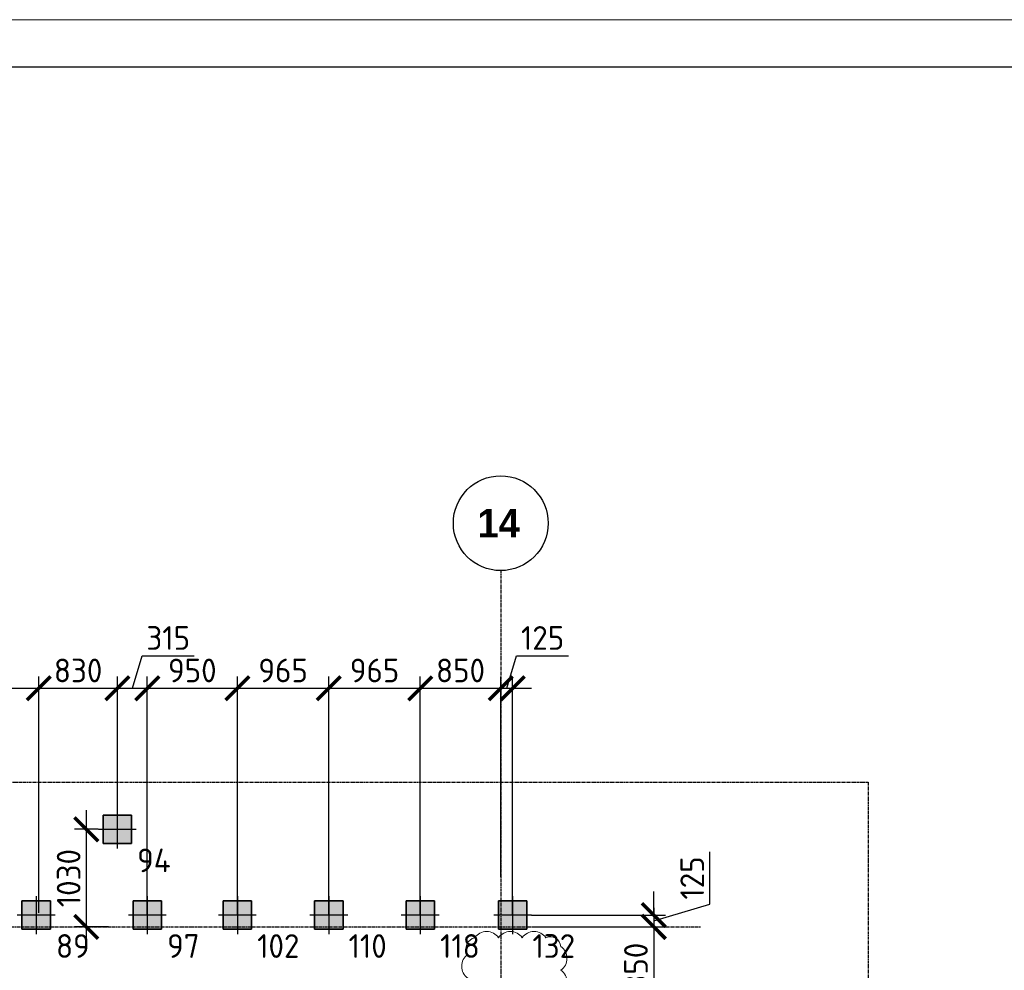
# Model space of a CAD drawing. Header units: millimetres. Extents: x -93479 to 1057970, y -66333 to 172656.
# Tile 285 of 473: x 363447 to 373837, y 120270 to 130297. Entities that reach past the tile are written whole.
import ezdxf

# ---------------------------------------------------------------- set-up
doc = ezdxf.new("R2010")
doc.units = ezdxf.units.MM
for name, pattern in [('______5', [1100, 800, -100, 100, -100]), ('DASHDOT', [25.4, 12.7, -6.35, 0, -6.35]), ('осевая', [50.8, 31.75, -6.35, 6.35, -6.35])]:
    doc.linetypes.add(name, pattern=pattern)
for name, color, linetype, lineweight in [('Standard', 7, 'Continuous', 25), ('КО_оси', 1, 'DASHDOT', 25), ('КО_осн_тон', 183, 'Continuous', 25), ('КО_фундаменты', 2, 'Continuous', 50), ('Оси', 40, '______5', 18), ('РАЗМЕРЫ', 7, 'Continuous', 9), ('ТОНКИЕ', 7, 'Continuous', 9)]:
    doc.layers.add(name, color=color, linetype=linetype, lineweight=lineweight)
doc.layers.add('ТОЛСТЫЕ_ОСНОВНЫЕ', color=6, linetype='Continuous')
doc.styles.add('GOST-2.304_Type-B', font='GOST_Common.ttf')
doc.styles.add('MtXpl_Century Gothic', font='GOTHICB.TTF', dxfattribs={"height": 0.2})
doc.styles.add('ГОСТ', font='GOST_Common.ttf')
doc.dimstyles.new('СПДС', dxfattribs={"dimscale": 100, "dimtxt": 2.5, "dimasz": 2.5, "dimexe": 1.25, "dimexo": 0, "dimtad": 1, "dimdec": 0, "dimtxsty": 'GOST-2.304_Type-B', "dimblk": 'ARCHTICK', "dimcen": 2.5, "dimdle": 2, "dimadec": 0, "dimazin": 2, "dimtfac": 0.75, "dimtdec": 0, "dimtmove": 1, "dimatfit": 3, "dimfxl": 1, "dimtolj": 1, "dimarcsym": 1})

# ---------------------------------------------------------------- blocks, each defined once
blk = doc.blocks.new('*U2041')
at = {"layer": 'ТОЛСТЫЕ_ОСНОВНЫЕ', "color": 7}
blk.add_lwpolyline([(20, 5), (1256, 5), (1256, 589), (20, 589)], close=True, dxfattribs=at)
at = {"layer": 'ТОНКИЕ', "color": 7}
blk.add_lwpolyline([(0, 0), (1261, 0), (1261, 594), (0, 594)], close=True, dxfattribs=at)
blk = doc.blocks.new('оси')
at = {"color": 7, "linetype": 'ByBlock', "lineweight": -2}
blk.add_circle((51513, 651.4), 500, dxfattribs=at)
at = {"layer": 'Оси', "color": 7, "linetype": 'осевая', "lineweight": 25, "transparency": 33554687}
for p, q in [((51513.5, 151.4), (51513.5, -36280.2)), ((-11815.1, -3606.9), (53620.6, -3606.9))]:
    blk.add_line(p, q, dxfattribs=at)
at = {"layer": 'Оси', "color": 7, "lineweight": 25, "transparency": 33554687, "style": 'MtXpl_Century Gothic'}
blk.add_text('14', height=300, dxfattribs=at).set_placement((51267.2, 501.4))
blk = doc.blocks.new('Свайка')
at = {"layer": 'КО_оси', "color": 7, "ltscale": 100}
for p, q in [((0, 200), (0, -200)), ((200, 0), (-200, 0))]:
    blk.add_line(p, q, dxfattribs=at)
at = {"layer": 'КО_фундаменты', "color": 7, "lineweight": 35, "ltscale": 100}
for p, q in [((150, 150), (-150, 150)), ((-150, 150), (-150, -150)), ((150, -150), (150, 150)), ((-150, -150), (150, -150))]:
    blk.add_line(p, q, dxfattribs=at)
blk = doc.blocks.new('тип 1')
at = {"layer": 'РАЗМЕРЫ', "transparency": 33554648}
h = blk.add_hatch(dxfattribs=at)
h.set_pattern_fill('ANGLE')
h.set_pattern_definition([(0, (48473.799, -10763.0816), (0, 6.985), [5.08, -1.905]), (90, (48473.799, -10763.0816), (-6.985, 4e-16), [5.08, -1.905])])
h.paths.add_polyline_path([(-31407, 50950), (-31107, 50950), (-31107, 51250), (-31407, 51250)])
edge = h.paths.add_edge_path()
edge.add_line((-31257, 51300), (-31257, 50900))
edge = h.paths.add_edge_path()
edge.add_line((-31057, 51100), (-31457, 51100))
at = {"layer": 'КО_оси', "color": 7}
blk.add_blockref('Свайка', (-31257, 51100, -3100), dxfattribs=at)
blk = doc.blocks.new('_ArchTick')
at = {"color": 0, "linetype": 'ByBlock', "const_width": 0.15}
blk.add_lwpolyline([(-0.5, -0.5), (0.5, 0.5)], dxfattribs=at)
blk = doc.blocks.new('*D2329')
at = {"layer": 'DEFPOINTS', "color": 0, "transparency": 16777216}
for p in [(363649, 123245), (362449, 120853, -360), (363649, 120878, -3099)]:
    blk.add_point(p, dxfattribs=at)
at = {"layer": 'РАЗМЕРЫ', "color": 0, "lineweight": -2, "transparency": 16777216}
for p, q in [((362449, 120853), (362449, 123370)), ((363649, 120878), (363649, 123370)), ((362249, 123245), (363849, 123245))]:
    blk.add_line(p, q, dxfattribs=at)
at = {"layer": 'РАЗМЕРЫ', "color": 0, "lineweight": -2, "transparency": 16777216, "xscale": 250, "yscale": 250, "zscale": 250, "rotation": 180}
blk.add_blockref('_ArchTick', (362449, 123245), dxfattribs=at)
at = {"layer": 'РАЗМЕРЫ', "color": 0, "lineweight": -2, "transparency": 16777216, "xscale": 250, "yscale": 250, "zscale": 250}
blk.add_blockref('_ArchTick', (363649, 123245), dxfattribs=at)
at = {"layer": 'РАЗМЕРЫ', "color": 0, "transparency": 16777216, "insert": (363049, 123433), "char_height": 250, "attachment_point": 5, "style": 'GOST-2.304_Type-B'}
blk.add_mtext('\\A1;1200', dxfattribs=at)
blk = doc.blocks.new('*D2330')
at = {"layer": 'DEFPOINTS', "color": 0, "transparency": 16777216}
for p in [(364478, 123245), (364478, 121756, -3100), (363649, 120878, -3099)]:
    blk.add_point(p, dxfattribs=at)
at = {"layer": 'РАЗМЕРЫ', "color": 0, "lineweight": -2, "transparency": 16777216}
for p, q in [((363649, 120878), (363649, 123370)), ((364478, 121756), (364478, 123370)), ((363449, 123245), (364678, 123245))]:
    blk.add_line(p, q, dxfattribs=at)
at = {"layer": 'РАЗМЕРЫ', "color": 0, "lineweight": -2, "transparency": 16777216, "xscale": 250, "yscale": 250, "zscale": 250, "rotation": 180}
blk.add_blockref('_ArchTick', (363649, 123245), dxfattribs=at)
at = {"layer": 'РАЗМЕРЫ', "color": 0, "lineweight": -2, "transparency": 16777216, "xscale": 250, "yscale": 250, "zscale": 250}
blk.add_blockref('_ArchTick', (364478, 123245), dxfattribs=at)
at = {"layer": 'РАЗМЕРЫ', "color": 0, "transparency": 16777216, "insert": (364064, 123433), "char_height": 250, "attachment_point": 5, "style": 'GOST-2.304_Type-B'}
blk.add_mtext('\\A1;830', dxfattribs=at)
blk = doc.blocks.new('*D2331')
at = {"layer": 'DEFPOINTS', "color": 0, "transparency": 16777216}
for p in [(364794, 123245), (364479, 121756, -5840), (364794, 120853, -3100)]:
    blk.add_point(p, dxfattribs=at)
at = {"layer": 'РАЗМЕРЫ', "color": 0, "lineweight": -2, "transparency": 16777216}
for p, q in [((364637, 123245), (364740, 123589)), ((364740, 123589), (365290, 123589)), ((364479, 121756), (364479, 123370)), ((364794, 120853), (364794, 123370)), ((364279, 123245), (364994, 123245))]:
    blk.add_line(p, q, dxfattribs=at)
at = {"layer": 'РАЗМЕРЫ', "color": 0, "lineweight": -2, "transparency": 16777216, "xscale": 250, "yscale": 250, "zscale": 250, "rotation": 180}
blk.add_blockref('_ArchTick', (364479, 123245), dxfattribs=at)
at = {"layer": 'РАЗМЕРЫ', "color": 0, "lineweight": -2, "transparency": 16777216, "xscale": 250, "yscale": 250, "zscale": 250}
blk.add_blockref('_ArchTick', (364794, 123245), dxfattribs=at)
at = {"layer": 'РАЗМЕРЫ', "color": 0, "transparency": 16777216, "insert": (365015, 123776), "char_height": 250, "attachment_point": 5, "style": 'GOST-2.304_Type-B'}
blk.add_mtext('\\A1;315', dxfattribs=at)
blk = doc.blocks.new('*D2332')
at = {"layer": 'DEFPOINTS', "color": 0, "transparency": 16777216}
for p in [(365744, 123245), (364794, 120853, -3100), (365744, 120853, -3100)]:
    blk.add_point(p, dxfattribs=at)
at = {"layer": 'РАЗМЕРЫ', "color": 0, "lineweight": -2, "transparency": 16777216}
for p, q in [((364794, 120853), (364794, 123370)), ((365744, 120853), (365744, 123370)), ((364594, 123245), (365944, 123245))]:
    blk.add_line(p, q, dxfattribs=at)
at = {"layer": 'РАЗМЕРЫ', "color": 0, "lineweight": -2, "transparency": 16777216, "xscale": 250, "yscale": 250, "zscale": 250, "rotation": 180}
blk.add_blockref('_ArchTick', (364794, 123245), dxfattribs=at)
at = {"layer": 'РАЗМЕРЫ', "color": 0, "lineweight": -2, "transparency": 16777216, "xscale": 250, "yscale": 250, "zscale": 250}
blk.add_blockref('_ArchTick', (365744, 123245), dxfattribs=at)
at = {"layer": 'РАЗМЕРЫ', "color": 0, "transparency": 16777216, "insert": (365269, 123433), "char_height": 250, "attachment_point": 5, "style": 'GOST-2.304_Type-B'}
blk.add_mtext('\\A1;950', dxfattribs=at)
blk = doc.blocks.new('*D2333')
at = {"layer": 'DEFPOINTS', "color": 0, "transparency": 16777216}
for p in [(366709, 123245), (365744, 120853, -3100), (366709, 120853, -3100)]:
    blk.add_point(p, dxfattribs=at)
at = {"layer": 'РАЗМЕРЫ', "color": 0, "lineweight": -2, "transparency": 16777216}
for p, q in [((365744, 120853), (365744, 123370)), ((366709, 120853), (366709, 123370)), ((365544, 123245), (366909, 123245))]:
    blk.add_line(p, q, dxfattribs=at)
at = {"layer": 'РАЗМЕРЫ', "color": 0, "lineweight": -2, "transparency": 16777216, "xscale": 250, "yscale": 250, "zscale": 250, "rotation": 180}
blk.add_blockref('_ArchTick', (365744, 123245), dxfattribs=at)
at = {"layer": 'РАЗМЕРЫ', "color": 0, "lineweight": -2, "transparency": 16777216, "xscale": 250, "yscale": 250, "zscale": 250}
blk.add_blockref('_ArchTick', (366709, 123245), dxfattribs=at)
at = {"layer": 'РАЗМЕРЫ', "color": 0, "transparency": 16777216, "insert": (366227, 123433), "char_height": 250, "attachment_point": 5, "style": 'GOST-2.304_Type-B'}
blk.add_mtext('\\A1;965', dxfattribs=at)
blk = doc.blocks.new('*D2334')
at = {"layer": 'DEFPOINTS', "color": 0, "transparency": 16777216}
for p in [(367674, 123245), (366709, 120853, -3100), (367674, 120853, -3100)]:
    blk.add_point(p, dxfattribs=at)
at = {"layer": 'РАЗМЕРЫ', "color": 0, "lineweight": -2, "transparency": 16777216}
for p, q in [((366709, 120853), (366709, 123370)), ((367674, 120853), (367674, 123370)), ((366509, 123245), (367874, 123245))]:
    blk.add_line(p, q, dxfattribs=at)
at = {"layer": 'РАЗМЕРЫ', "color": 0, "lineweight": -2, "transparency": 16777216, "xscale": 250, "yscale": 250, "zscale": 250, "rotation": 180}
blk.add_blockref('_ArchTick', (366709, 123245), dxfattribs=at)
at = {"layer": 'РАЗМЕРЫ', "color": 0, "lineweight": -2, "transparency": 16777216, "xscale": 250, "yscale": 250, "zscale": 250}
blk.add_blockref('_ArchTick', (367674, 123245), dxfattribs=at)
at = {"layer": 'РАЗМЕРЫ', "color": 0, "transparency": 16777216, "insert": (367192, 123433), "char_height": 250, "attachment_point": 5, "style": 'GOST-2.304_Type-B'}
blk.add_mtext('\\A1;965', dxfattribs=at)
blk = doc.blocks.new('*D2335')
at = {"layer": 'DEFPOINTS', "color": 0, "transparency": 16777216}
for p in [(368524, 123245), (368524, 121271, -2740), (367674, 120853, -3100)]:
    blk.add_point(p, dxfattribs=at)
at = {"layer": 'РАЗМЕРЫ', "color": 0, "lineweight": -2, "transparency": 16777216}
for p, q in [((367674, 120853), (367674, 123370)), ((368524, 121271), (368524, 123370)), ((367474, 123245), (368724, 123245))]:
    blk.add_line(p, q, dxfattribs=at)
at = {"layer": 'РАЗМЕРЫ', "color": 0, "lineweight": -2, "transparency": 16777216, "xscale": 250, "yscale": 250, "zscale": 250, "rotation": 180}
blk.add_blockref('_ArchTick', (367674, 123245), dxfattribs=at)
at = {"layer": 'РАЗМЕРЫ', "color": 0, "lineweight": -2, "transparency": 16777216, "xscale": 250, "yscale": 250, "zscale": 250}
blk.add_blockref('_ArchTick', (368524, 123245), dxfattribs=at)
at = {"layer": 'РАЗМЕРЫ', "color": 0, "transparency": 16777216, "insert": (368099, 123433), "char_height": 250, "attachment_point": 5, "style": 'GOST-2.304_Type-B'}
blk.add_mtext('\\A1;850', dxfattribs=at)
blk = doc.blocks.new('*D2336')
at = {"layer": 'DEFPOINTS', "color": 0, "transparency": 16777216}
for p in [(368649, 123245), (368524, 121255, -2740), (368649, 120853, -3100)]:
    blk.add_point(p, dxfattribs=at)
at = {"layer": 'РАЗМЕРЫ', "color": 0, "lineweight": -2, "transparency": 16777216}
for p, q in [((368587, 123245), (368690, 123589)), ((368690, 123589), (369240, 123589)), ((368524, 121255), (368524, 123370)), ((368649, 120853), (368649, 123370)), ((368324, 123245), (368849, 123245))]:
    blk.add_line(p, q, dxfattribs=at)
at = {"layer": 'РАЗМЕРЫ', "color": 0, "lineweight": -2, "transparency": 16777216, "xscale": 250, "yscale": 250, "zscale": 250, "rotation": 180}
blk.add_blockref('_ArchTick', (368524, 123245), dxfattribs=at)
at = {"layer": 'РАЗМЕРЫ', "color": 0, "lineweight": -2, "transparency": 16777216, "xscale": 250, "yscale": 250, "zscale": 250}
blk.add_blockref('_ArchTick', (368649, 123245), dxfattribs=at)
at = {"layer": 'РАЗМЕРЫ', "color": 0, "transparency": 16777216, "insert": (368965, 123776), "char_height": 250, "attachment_point": 5, "style": 'GOST-2.304_Type-B'}
blk.add_mtext('\\A1;125', dxfattribs=at)
blk = doc.blocks.new('*D2337')
at = {"layer": 'DEFPOINTS', "color": 0, "transparency": 16777216}
for p in [(364151, 121758), (364277, 121758, -3100), (364383, 120728)]:
    blk.add_point(p, dxfattribs=at)
at = {"layer": 'РАЗМЕРЫ', "color": 0, "lineweight": -2, "transparency": 16777216}
for p, q in [((364151, 120528), (364151, 121958)), ((364277, 121758), (364026, 121758)), ((364383, 120728), (364026, 120728))]:
    blk.add_line(p, q, dxfattribs=at)
at = {"layer": 'РАЗМЕРЫ', "color": 0, "lineweight": -2, "transparency": 16777216, "xscale": 250, "yscale": 250, "zscale": 250}
for p, rotation in [((364151, 121758), 90), ((364151, 120728), 270)]:
    blk.add_blockref('_ArchTick', p, dxfattribs=dict(at, rotation=rotation))
at = {"layer": 'РАЗМЕРЫ', "color": 0, "transparency": 16777216, "insert": (363964, 121243), "char_height": 250, "attachment_point": 5, "rotation": 90, "style": 'GOST-2.304_Type-B'}
blk.add_mtext('\\A1;1030', dxfattribs=at)
blk = doc.blocks.new('*D2339')
at = {"layer": 'DEFPOINTS', "color": 0, "transparency": 16777216}
for p in [(368849, 120853, -360), (368849, 120728), (370138, 120728)]:
    blk.add_point(p, dxfattribs=at)
at = {"layer": 'РАЗМЕРЫ', "color": 0, "lineweight": -2, "transparency": 16777216}
for p, q in [((370731, 120969), (370731, 121519)), ((370138, 120853), (370138, 121103)), ((370138, 120791), (370731, 120969)), ((368849, 120853), (370263, 120853)), ((370138, 120853), (370138, 120728)), ((370138, 120853), (370138, 120728)), ((368849, 120728), (370263, 120728)), ((370138, 120728), (370138, 120478))]:
    blk.add_line(p, q, dxfattribs=at)
at = {"layer": 'РАЗМЕРЫ', "color": 0, "lineweight": -2, "transparency": 16777216, "xscale": 250, "yscale": 250, "zscale": 250}
for p, rotation in [((370138, 120853), 270), ((370138, 120728), 90)]:
    blk.add_blockref('_ArchTick', p, dxfattribs=dict(at, rotation=rotation))
at = {"layer": 'РАЗМЕРЫ', "color": 0, "transparency": 16777216, "insert": (370544, 121244), "char_height": 250, "attachment_point": 5, "rotation": 90, "style": 'GOST-2.304_Type-B'}
blk.add_mtext('\\A1;125', dxfattribs=at)
blk = doc.blocks.new('*D2340')
at = {"layer": 'DEFPOINTS', "color": 0, "transparency": 16777216}
for p in [(368874, 120728), (368849, 119878, -360), (370138, 119878)]:
    blk.add_point(p, dxfattribs=at)
at = {"layer": 'РАЗМЕРЫ', "color": 0, "lineweight": -2, "transparency": 16777216}
for p, q in [((370138, 120928), (370138, 119678)), ((368874, 120728), (370263, 120728)), ((368849, 119878), (370263, 119878))]:
    blk.add_line(p, q, dxfattribs=at)
at = {"layer": 'РАЗМЕРЫ', "color": 0, "lineweight": -2, "transparency": 16777216, "xscale": 250, "yscale": 250, "zscale": 250}
for p, rotation in [((370138, 120728), 90), ((370138, 119878), 270)]:
    blk.add_blockref('_ArchTick', p, dxfattribs=dict(at, rotation=rotation))
at = {"layer": 'РАЗМЕРЫ', "color": 0, "transparency": 16777216, "insert": (369950, 120303), "char_height": 250, "attachment_point": 5, "rotation": 90, "style": 'GOST-2.304_Type-B'}
blk.add_mtext('\\A1;850', dxfattribs=at)

msp = doc.modelspace()

# ---------------------------------------------------------------- linework, layer by layer
at = {"layer": 'Standard', "color": 202, "linetype": 'осевая', "lineweight": 30, "transparency": 33554687}
msp.add_lwpolyline([(349569.7, 122253.7), (372398.8, 122253.7), (372398.8, 90409.9), (349569.7, 90409.9), (349569.7, 90465.6)], dxfattribs=at)
at = {"layer": 'РАЗМЕРЫ', "color": 7, "linetype": 'осевая', "lineweight": 30}
msp.add_lwpolyline([(349569.7, 122253.7), (372398.8, 122253.7), (372398.8, 90409.9), (349569.7, 90409.9)], close=True, dxfattribs=at)
at = {"layer": 'РАЗМЕРЫ', "color": 240, "true_color": 0xed1f24, "elevation": -360}
msp.add_lwpolyline([(368176.3, 119252.4, 0.5205671), (368426.3, 119252.4, 0.5205671), (368676.3, 119252.4, 0.5205671), (368926.3, 119252.4, 0.5205671), (369157.2, 119271.5, 0.5205671), (369157.2, 119521.5, 0.5205671), (369157.2, 119771.5, 0.5205671), (369157.2, 120021.5, 0.5205671), (369157.2, 120271.5, 0.5205671), (369157.2, 120521.5, 0.5205671), (368999.9, 120614.2, 0.5205671), (368749.9, 120614.2, 0.5205671), (368499.9, 120614.2, 0.5205671), (368249.9, 120614.2, 0.5205671), (368176.3, 120437.8, 0.5205671), (368176.3, 120187.8, 0.5205671), (368176.3, 119937.8, 0.5205671), (368176.3, 119687.8, 0.5205671), (368176.3, 119437.8, 0.5205671)], format="xyb", close=True, dxfattribs=at)

# ---------------------------------------------------------------- block references
at = {"xscale": 100, "yscale": 100, "zscale": 100}
msp.add_blockref('*U2041', (294572.1, 70897.1), dxfattribs=at)
msp.add_blockref('оси', (317010.4, 124335.1, 3100))
at = {"layer": 'РАЗМЕРЫ'}
for p in [(395734.4, 70656.6, 3100), (394878.6, 69753.3, 5840), (396051.1, 69753.3, 5840), (397001.1, 69753.3, 5840), (397966.1, 69753.3, 5840), (398931.1, 69753.3, 5840), (399906.1, 69753.3, 5840)]:
    msp.add_blockref('тип 1', p, dxfattribs=at)

# ---------------------------------------------------------------- texts
at = {"layer": 'КО_осн_тон', "style": 'ГОСТ'}
for s, p in [('94', (364686.6, 121304.9, -2740)), ('89', (363830.8, 120401.6)), ('97', (365003.3, 120401.6)), ('102', (365953.3, 120401.6)), ('110', (366918.3, 120401.6)), ('118', (367883.3, 120401.6)), ('132', (368858.3, 120401.6))]:
    msp.add_text(s, height=250, dxfattribs=at).set_placement(p)

# ---------------------------------------------------------------- dimensions: what is measured, and where the dimension line sits
at = {"layer": 'РАЗМЕРЫ'}
for base, p1, p2, picture, middle in [((364794.1, 123245.2, 5840), (364479.4, 121756.5), (364794.1, 120853.2, 2740), '*D2331', (364802.4, 123776.5, 5840)), ((368649.1, 123245.2, 5840), (368524, 121254.7, 3100), (368649.1, 120853.2, 2740), '*D2336', (368752.2, 123776.5, 5840)), ((363648.7, 123245.2, 3100), (362449.1, 120853.2, 2740), (363648.7, 120878.2, 1), '*D2329', (363048.9, 123432.7, 3100)), ((364478.4, 123245.2, 3100), (363648.7, 120878.2, 1), (364478.4, 121756.5), '*D2330', (364063.5, 123432.7, 3100)), ((365744.1, 123245.2, 5840), (364794.1, 120853.2, 2740), (365744.1, 120853.2, 2740), '*D2332', (365269.1, 123432.7, 5840)), ((366709.1, 123245.2, 5840), (365744.1, 120853.2, 2740), (366709.1, 120853.2, 2740), '*D2333', (366226.6, 123432.7, 5840)), ((367674.1, 123245.2, 5840), (366709.1, 120853.2, 2740), (367674.1, 120853.2, 2740), '*D2334', (367191.6, 123432.7, 5840)), ((368524, 123245.2, 5840), (367674.1, 120853.2, 2740), (368524, 121271.2, 3100), '*D2335', (368099, 123432.7, 5840))]:
    dim = msp.add_linear_dim(base=base, p1=p1, p2=p2, dimstyle='СПДС', dxfattribs=at)
    dim.commit()
    dim.dimension.update_dxf_attribs({"geometry": picture, "text_midpoint": middle})
for base, p1, p2, picture, middle in [((364151.5, 121758.5, 3100), (364382.9, 120728.2, 3100), (364277.4, 121758.5), '*D2337', (363964, 121243.4, 3100)), ((370137.7, 120728.2, 3100), (368849.1, 120853.2, 2740), (368849.1, 120728.2, 3100), '*D2339', (370543.9, 121031.3, 3100)), ((370137.7, 119878.2, 3100), (368874.1, 120728.2, 3100), (368849.1, 119878.2, 2740), '*D2340', (369950.2, 120303.2, 3100))]:
    dim = msp.add_linear_dim(base=base, p1=p1, p2=p2, angle=90, dimstyle='СПДС', dxfattribs=at)
    dim.commit()
    dim.dimension.update_dxf_attribs({"geometry": picture, "text_midpoint": middle})

doc.saveas('drawing.dxf')
